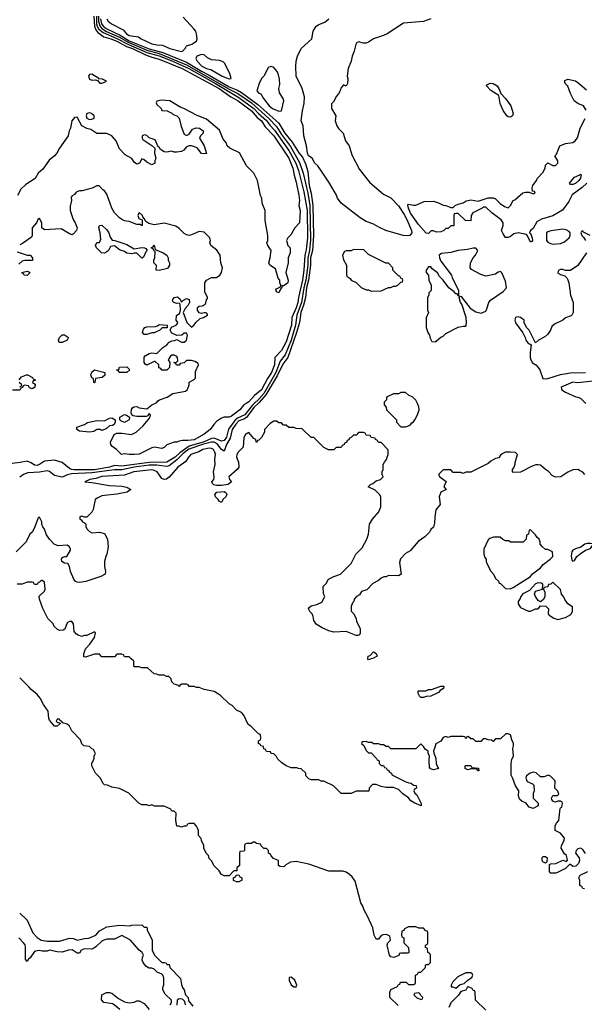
# Model space of a CAD drawing. Header units: inches. Extents: x 2380249 to 2585472, y 382747 to 546448.
# Tile 434 of 626: x 2522850 to 2527381, y 455175 to 463082. Entities that reach past the tile are written whole.
import ezdxf

# ---------------------------------------------------------------- set-up
doc = ezdxf.new("R2010")
doc.units = ezdxf.units.IN
doc.header["$MEASUREMENT"] = 0
doc.layers.add('C5425', color=7, linetype='Continuous')
doc.layers.add('C5426', color=7, linetype='Continuous')

msp = doc.modelspace()

# ---------------------------------------------------------------- linework, layer by layer
at = {"layer": 'C5425', "color": 4}
for points, elevation in [([(2524732.6, 460000), (2524715.5, 459984.5), (2524657.6, 459910), (2524597.7, 459882.3), (2524576.7, 459863.3), (2524525.8, 459794.2), (2524508.9, 459730), (2524490, 459703.5), (2524470, 459696.3), (2524410, 459721.4), (2524390, 459719.3), (2524330, 459693.3), (2524210, 459656.1), (2524135.4, 459604.6), (2524098.9, 459570), (2524030, 459528.7), (2523890, 459525.9), (2523670, 459496), (2523610, 459503.1), (2523570.8, 459490), (2523450, 459467.9), (2523287.3, 459467.3), (2523265.2, 459470), (2523250, 459478.4), (2523190, 459526.6), (2523130, 459546), (2523050, 459538), (2523010, 459509.5), (2522990, 459502.7), (2522970, 459505.2), (2522943.2, 459523.2), (2522910, 459537.2), (2522854.4, 459525.6), (2522750, 459513.3)], 12), ([(2524764.9, 460000), (2524730, 459969), (2524671.2, 459888.8), (2524650, 459874.9), (2524610, 459860.2), (2524584.6, 459835.4), (2524554.8, 459790), (2524538.8, 459721.2), (2524509.2, 459670), (2524490, 459616.2), (2524470, 459629.7), (2524434.9, 459674.9), (2524410, 459689.2), (2524389.9, 459689.9), (2524326.2, 459673.8), (2524207.1, 459632.9), (2524162.6, 459597.4), (2524111.9, 459548.1), (2524050, 459499.8), (2524030, 459492.9), (2523950, 459504.9), (2523890, 459504.6), (2523770, 459489.5), (2523670, 459467.9), (2523610, 459468.3), (2523430, 459442), (2523264.7, 459435.3), (2523233.1, 459426.9), (2523190, 459407.6), (2523130, 459422), (2523090, 459454.5), (2523070, 459460.5), (2523010.1, 459449.9), (2522915.8, 459444.2), (2522881, 459430), (2522850, 459409)], 16), ([(2524668.3, 460000), (2524650, 459989.3), (2524617.3, 459950), (2524550, 459897.2), (2524530, 459889.4), (2524491, 459889), (2524470, 459882), (2524430, 459855.3), (2524407.5, 459832.5), (2524378, 459790), (2524330, 459754), (2524250, 459709.6), (2524203.2, 459703.2), (2524156.9, 459703.1), (2524130, 459698), (2524110, 459688.7), (2524090, 459688.7), (2524030, 459668), (2524010, 459648), (2523990, 459638), (2523930, 459649), (2523910, 459644), (2523810, 459594), (2523769.3, 459589.3), (2523730, 459589.2), (2523690, 459595.3), (2523666, 459590), (2523628, 459630), (2523590, 459658), (2523582, 459670), (2523578, 459690), (2523608, 459750), (2523630, 459762), (2523670, 459762), (2523748.4, 459751.6), (2523786, 459770), (2523840.4, 459819.6), (2523894.8, 459885.2), (2523899, 459910), (2523890, 459919), (2523878.5, 459901.5), (2523864.9, 459895.1), (2523790, 459895.4), (2523760.8, 459900.8), (2523749.1, 459909.1), (2523744.2, 459924.2), (2523748.2, 459951.8), (2523754.7, 459965.3), (2523765.8, 459974.2), (2523790, 459974.9), (2523810, 459966.5), (2523870, 459958), (2523910, 459988.5), (2523933.6, 460000)], 8), ([(2525774, 460000), (2525774, 459990), (2525791.6, 459971.6), (2525794, 459950), (2525874, 459870), (2525874, 459850), (2525910, 459814), (2525947.3, 459812.7), (2525970, 459822), (2525986, 459830), (2525996.4, 459843.6), (2526010, 459852), (2526022, 459870), (2526042, 459910), (2526055.3, 459950), (2526054.6, 459974.6), (2526042.4, 460000)], 24), ([(2527386, 459430), (2527368.4, 459448.4), (2527343.1, 459463.1), (2527330, 459468.7), (2527290, 459468), (2527250, 459448), (2527194, 459410), (2527150, 459408.7), (2527123.1, 459423.1), (2527094.6, 459454.6), (2527068.9, 459468.9), (2527030, 459506), (2527010, 459508), (2526992.7, 459507.3), (2526963.6, 459496.4), (2526870, 459448), (2526810, 459446), (2526806, 459450), (2526806, 459470), (2526816.4, 459483.6), (2526827.3, 459512.7), (2526827.3, 459527.3), (2526846, 459590), (2526830, 459606), (2526790, 459608), (2526750, 459608), (2526723.6, 459596.4), (2526710, 459586), (2526695.3, 459564.7), (2526670, 459558), (2526630, 459538), (2526610, 459518), (2526471.1, 459448.9), (2526430, 459448), (2526410, 459438), (2526390, 459446), (2526330, 459446), (2526310, 459466), (2526250, 459466), (2526212, 459430), (2526222, 459410), (2526272.7, 459372.7), (2526254, 459330), (2526274, 459310), (2526231.3, 459288.7), (2526216, 459250), (2526224.7, 459190), (2526190, 459146), (2526181, 459090), (2526179.8, 459040.2), (2526170, 459008), (2526151.1, 458988.9), (2526142, 458970), (2526102, 458930), (2526047.1, 458892.9), (2525983.6, 458816.4), (2525945.4, 458794.6), (2525906.4, 458753.6), (2525898, 458722), (2525911.1, 458628.9), (2525890, 458615.3), (2525810, 458618), (2525791.6, 458608.4), (2525772.7, 458607.3), (2525750, 458598), (2525730, 458578), (2525685.4, 458554.6), (2525635.3, 458504.7), (2525594, 458490), (2525576.9, 458463.1), (2525554, 458450), (2525534, 458430), (2525532, 458410), (2525521, 458399), (2525511, 458370), (2525511, 458331), (2525532, 458310), (2525551.6, 458271.6), (2525552.7, 458252.7), (2525582, 458190), (2525583.6, 458156.4), (2525578, 458142), (2525563.6, 458136.4), (2525550, 458137.2), (2525470, 458169), (2525370, 458164), (2525330, 458175.3), (2525278, 458198), (2525230, 458228.7), (2525210, 458258), (2525206, 458290), (2525197.2, 458310), (2525179.3, 458330), (2525169, 458350), (2525176, 458364), (2525190, 458376), (2525235.3, 458384.7), (2525274.6, 458405.4), (2525298, 458450), (2525287.3, 458472.7), (2525286, 458530), (2525310, 458554), (2525328, 458590), (2525370, 458612), (2525426, 458630), (2525510, 458714), (2525548, 458790), (2525598, 458842), (2525635.3, 458910), (2525649, 458950), (2525658, 459030), (2525682, 459070), (2525733.2, 459130), (2525748.7, 459170), (2525748, 459250), (2525738, 459270), (2525703.1, 459303.1), (2525646, 459330), (2525666, 459350), (2525683.1, 459356.9), (2525710, 459378), (2525746, 459390), (2525766, 459410), (2525758, 459430), (2525758, 459450), (2525768, 459470), (2525768, 459510), (2525778, 459530), (2525795.3, 459550), (2525798, 459570), (2525808, 459590), (2525807.3, 459627.3), (2525750, 459686), (2525730, 459686), (2525722, 459702), (2525706, 459710), (2525702, 459722), (2525670, 459726), (2525662, 459742), (2525630, 459746), (2525622, 459762), (2525610, 459766), (2525570, 459766), (2525550, 459746), (2525530, 459746), (2525510, 459726), (2525498, 459722), (2525492.7, 459707.3), (2525478, 459702), (2525472.7, 459687.3), (2525458, 459682), (2525454, 459670), (2525438, 459662), (2525430, 459646), (2525390, 459646), (2525370, 459628), (2525328.4, 459628.4), (2525290, 459646), (2525210, 459726), (2525190, 459726), (2525116.4, 459796.4), (2525070, 459798), (2525050, 459806), (2525010, 459806), (2524990, 459826), (2524967.3, 459827.3), (2524950, 459846), (2524930, 459846), (2524910, 459858), (2524890, 459858), (2524859.6, 459840.4), (2524814, 459790), (2524814, 459770), (2524790, 459726), (2524770, 459706), (2524758, 459702), (2524751.6, 459688.4), (2524748, 459690), (2524746, 459710), (2524730, 459718), (2524690, 459766), (2524662, 459750), (2524650, 459726), (2524644, 459650), (2524604, 459610), (2524593.4, 459590), (2524590.6, 459570), (2524605.5, 459530), (2524607.7, 459490), (2524594.8, 459470), (2524527.3, 459410), (2524534.8, 459390), (2524551, 459370), (2524522, 459350), (2524470, 459342.4), (2524430, 459342), (2524407, 459347), (2524396.5, 459356.5), (2524392.7, 459370), (2524407, 459390), (2524409.6, 459410), (2524406, 459450), (2524419.7, 459510), (2524415.6, 459550), (2524420.4, 459590), (2524417.2, 459610), (2524406, 459630), (2524390, 459639.8), (2524370, 459641.8), (2524319.3, 459630), (2524287, 459613), (2524224.4, 459590), (2524205.3, 459570), (2524184.4, 459535.6), (2524120.3, 459490), (2524050, 459409), (2524028, 459392), (2524010, 459389.4), (2523990, 459398.4), (2523953.7, 459450), (2523930, 459463.1), (2523910, 459466.2), (2523767.3, 459450), (2523690, 459424.4), (2523510, 459412.9), (2523461.8, 459398.2), (2523412, 459390), (2523374, 459370), (2523430, 459365.3), (2523570, 459342.4), (2523670, 459334.9), (2523707.1, 459327.1), (2523742, 459310), (2523711.9, 459288.1), (2523630, 459272), (2523530, 459261.6), (2523510, 459257.6), (2523477.6, 459242.4), (2523456, 459230), (2523441, 459150), (2523430, 459128), (2523390, 459086), (2523370, 459086), (2523350, 459095.3), (2523334, 459090), (2523334, 459070), (2523344.7, 459064.7), (2523354, 459050), (2523376.9, 459036.9), (2523382, 459030), (2523382, 459010), (2523392, 458990), (2523410, 458972), (2523430, 458962), (2523490, 458966), (2523530, 458954.8), (2523555.5, 458910), (2523560.5, 458850), (2523550.4, 458790), (2523540.7, 458770), (2523530.6, 458730), (2523530.6, 458690), (2523538.8, 458650), (2523534.8, 458630), (2523502, 458610), (2523382, 458570), (2523330, 458562), (2523310, 458564.5), (2523299, 458570), (2523285.2, 458590), (2523259, 458650), (2523248.7, 458690), (2523235.3, 458715.3), (2523210, 458718), (2523189.3, 458730.7), (2523186, 458750), (2523190, 458762), (2523212, 458772), (2523228, 458772), (2523257.2, 458822.8), (2523259, 458830), (2523250, 458848), (2523230, 458861.2), (2523158, 458858), (2523128, 458870), (2523088, 458910), (2523065.6, 458945.6), (2523048.7, 458990), (2523035.3, 459010), (2523028, 459030), (2523028, 459050), (2523010, 459086), (2522998, 459082), (2522971.3, 459008.7), (2522952, 458970), (2522932, 458950), (2522902, 458890), (2522822, 458810)], 24), ([(2527390, 456386), (2527370, 456418), (2527350, 456428), (2527330, 456424), (2527316, 456410), (2527311, 456390), (2527341, 456350), (2527344, 456330), (2527335.2, 456304.8), (2527314.8, 456285.2), (2527290, 456282), (2527270, 456298), (2527262, 456298), (2527230, 456266), (2527166.4, 456233.6), (2527150, 456228.7), (2527108.7, 456228.7), (2527102, 456242), (2527101.2, 456278.8), (2527103.1, 456296.9), (2527110, 456302), (2527154, 456306), (2527210, 456331.3), (2527238, 456322), (2527247.3, 456332.7), (2527239.3, 456370), (2527223.3, 456383.3), (2527197, 456430), (2527197.2, 456450), (2527221.2, 456490), (2527222, 456510), (2527190, 456548.7), (2527148, 456570), (2527148, 456610), (2527158, 456630), (2527178, 456650), (2527187.3, 456747.3), (2527190, 456754), (2527202, 456758), (2527206, 456790), (2527202, 456802), (2527190, 456806), (2527170, 456806), (2527150, 456798), (2527140.4, 456800.4), (2527130, 456806), (2527120.4, 456820.4), (2527118, 456830), (2527130, 456852), (2527167.3, 456852.7), (2527178, 456862), (2527170, 456886), (2527146, 456910), (2527148, 456970), (2527110, 457008), (2527094.6, 457014.6), (2527056.9, 457003.1), (2527030, 457002), (2526994, 457034), (2526970, 457039), (2526947.9, 457032.1), (2526918, 457010), (2526911.3, 456990), (2526923.5, 456963.5), (2526965.4, 456945.4), (2526976, 456936), (2526978, 456890), (2526971.6, 456868.4), (2526971.6, 456831.6), (2527010.9, 456790.9), (2527011, 456769), (2526970, 456748.7), (2526938, 456758), (2526912.9, 456792.9), (2526884.1, 456804.1), (2526862.5, 456822.5), (2526853.2, 456850), (2526855.3, 456890), (2526829.3, 456929.3), (2526808.9, 456988.9), (2526794.6, 457014.6), (2526794, 457110), (2526800.2, 457139.8), (2526813.2, 457170), (2526808.7, 457230), (2526814, 457250), (2526813.2, 457270), (2526799.3, 457299.3), (2526790, 457338), (2526770, 457348), (2526752.7, 457347.3), (2526710, 457306), (2526670, 457306), (2526650, 457286), (2526636.4, 457296.4), (2526610, 457298), (2526590, 457306), (2526570, 457306), (2526550, 457286), (2526510, 457286), (2526490, 457306), (2526470, 457306), (2526450, 457326), (2526438, 457322), (2526430, 457308), (2526422, 457322), (2526410, 457326), (2526310, 457326), (2526290, 457318), (2526270, 457326), (2526250, 457318), (2526231.1, 457288.9), (2526190, 457266), (2526178, 457230), (2526172, 457210), (2526172.7, 457192.7), (2526190.9, 457150.9), (2526192, 457110), (2526202, 457082), (2526212, 457070), (2526170, 457058), (2526147.3, 457067.3), (2526140.4, 457080.4), (2526135.3, 457130), (2526138, 457170), (2526128.4, 457188.4), (2526127.3, 457207.3), (2526103.1, 457223.1), (2526090, 457246), (2526070, 457266), (2526030, 457226), (2525830, 457226), (2525810, 457246), (2525790, 457246), (2525770, 457258), (2525750, 457258), (2525730, 457266), (2525690, 457266), (2525676.4, 457276.4), (2525650, 457278), (2525630, 457286), (2525598, 457282), (2525594, 457270), (2525612.7, 457252.7), (2525630, 457214), (2525650, 457194), (2525670, 457194), (2525714, 457150), (2525718, 457138), (2525734, 457130), (2525734, 457110), (2525750, 457094), (2525770, 457094), (2525778, 457078), (2525790, 457074), (2525798, 457058), (2525810, 457054), (2525818, 457038), (2525834, 457030), (2525838, 457018), (2525950, 456962), (2525972.7, 456952.7), (2525991.6, 456951.6), (2526010, 456934), (2526032.7, 456932.7), (2526034, 456910), (2526018, 456902), (2526014, 456890), (2526022, 456870), (2526036.8, 456856.8), (2526062.8, 456810), (2526071.3, 456788.7), (2526072, 456770), (2526022, 456790), (2525989.5, 456809.5), (2525970, 456834), (2525924.8, 456864.8), (2525890, 456901.2), (2525850, 456915.3), (2525790, 456916), (2525750, 456924), (2525710, 456939), (2525681, 456939), (2525654, 456910), (2525652, 456888), (2525550, 456886), (2525510, 456868), (2525430, 456868), (2525368.4, 456928.4), (2525290, 456968), (2525270, 456968), (2525250, 456978), (2525190, 456978), (2525170, 456986), (2525146, 457010), (2525146, 457030), (2525110, 457066), (2525088.4, 457068.4), (2525075.3, 457075.3), (2525030, 457073.2), (2524989.3, 457089.3), (2524953.6, 457113.6), (2524923.1, 457143.1), (2524910, 457166), (2524890, 457186), (2524868.4, 457188.4), (2524862, 457202), (2524830, 457206), (2524822, 457222), (2524810, 457226), (2524806, 457246), (2524786, 457250), (2524782, 457262), (2524766, 457270), (2524766, 457290), (2524782, 457298), (2524786, 457310), (2524782, 457342), (2524767.3, 457347.3), (2524706, 457410), (2524683.1, 457423.1), (2524650, 457498), (2524630, 457518), (2524590, 457538), (2524554.6, 457574.6), (2524530, 457588), (2524458, 457658), (2524410, 457688), (2524330, 457702), (2524290, 457718), (2524270, 457718), (2524250, 457726), (2524210, 457726), (2524202, 457742), (2524190, 457746), (2524150, 457746), (2524138, 457742), (2524130, 457726), (2524118, 457738), (2524090, 457746), (2524070, 457766), (2524066, 457790), (2524047.3, 457807.3), (2524028.4, 457808.4), (2524010, 457818), (2523970, 457818), (2523947.3, 457827.3), (2523928.4, 457828.4), (2523876.4, 457876.4), (2523830, 457878), (2523810, 457886), (2523770, 457886), (2523766, 457890), (2523766, 457930), (2523746, 457950), (2523730, 457966), (2523690, 457966), (2523682, 457982), (2523670, 457986), (2523630, 457986), (2523610, 457966), (2523510, 457966), (2523490, 457986), (2523450, 457988), (2523376.9, 457963.1), (2523365.2, 457965.2), (2523364, 457990), (2523377.2, 458030), (2523411.9, 458068.1), (2523450, 458122), (2523458, 458158), (2523450, 458166), (2523390, 458138), (2523370, 458138), (2523350, 458128), (2523320.4, 458140.4), (2523307.3, 458147.3), (2523286, 458170), (2523282, 458230), (2523268.4, 458248.4), (2523250, 458248.7), (2523230, 458238), (2523212.7, 458187.3), (2523199.6, 458180.4), (2523170, 458178), (2523150, 458188), (2523128, 458210), (2523118, 458230), (2523074.6, 458274.6), (2523034.6, 458354.6), (2523008, 458430), (2523007.3, 458452.7), (2523050, 458494), (2523053.2, 458510), (2523050, 458566), (2523030, 458578), (2523022, 458578), (2523010, 458566), (2522998, 458562), (2522990, 458546), (2522970, 458546), (2522962, 458562), (2522950, 458566), (2522910, 458566), (2522870, 458548), (2522830, 458549)], 28), ([(2525886.3, 455166.3), (2525822, 455230), (2525822, 455270), (2525830, 455294), (2525882, 455318), (2525890, 455334), (2525902, 455338), (2525907.3, 455352.7), (2525951.6, 455351.6), (2525970, 455334), (2526010, 455334), (2526022, 455338), (2526026, 455350), (2526026, 455410), (2526042, 455418), (2526050, 455434), (2526070, 455434), (2526106, 455470), (2526106, 455490), (2526110, 455494), (2526130, 455494), (2526146, 455510), (2526146, 455570), (2526142, 455582), (2526126, 455590), (2526122, 455622), (2526106, 455630), (2526106, 455650), (2526122, 455658), (2526126, 455670), (2526126, 455750), (2526122, 455762), (2526110, 455766), (2526090, 455786), (2526052.7, 455787.3), (2526030, 455798), (2525970, 455798), (2525938, 455782), (2525932.7, 455767.3), (2525918, 455762), (2525914, 455730), (2525918, 455718), (2525934, 455710), (2525934, 455670), (2525971.6, 455631.6), (2525974, 455590), (2525970, 455586), (2525910, 455586), (2525898, 455582), (2525892.7, 455567.3), (2525854, 455550), (2525830, 455555.3), (2525819, 455570), (2525798, 455650), (2525806, 455670), (2525826, 455690), (2525822, 455722), (2525794.6, 455734.6), (2525766.4, 455733.6), (2525751.6, 455728.4), (2525730, 455698), (2525710, 455698), (2525694, 455730), (2525685.2, 455790), (2525642.7, 455882.7), (2525614, 455930), (2525604.1, 455964.1), (2525589.2, 455990), (2525542.7, 456162.7), (2525519.3, 456199.3), (2525497.7, 456217.7), (2525470, 456236), (2525443.3, 456243.3), (2525330, 456244), (2525170, 456299.3), (2525070, 456320.9), (2525024, 456316), (2524986, 456294), (2524970, 456278), (2524940.4, 456280.4), (2524926, 456290), (2524926, 456330), (2524887.3, 456347.3), (2524867.3, 456367.3), (2524862, 456382), (2524846, 456390), (2524846, 456410), (2524830, 456426), (2524810, 456426), (2524787.3, 456447.3), (2524782, 456462), (2524750, 456466), (2524736.4, 456476.4), (2524723.6, 456476.4), (2524710, 456466), (2524670, 456466), (2524658, 456462), (2524654, 456450), (2524654, 456410), (2524650, 456406), (2524618, 456402), (2524614, 456390), (2524614, 456290), (2524594, 456270), (2524592.7, 456247.3), (2524570, 456246), (2524530, 456206), (2524490, 456208), (2524470, 456218), (2524450, 456246), (2524410, 456286), (2524388.4, 456328.4), (2524370, 456346), (2524366, 456370), (2524346, 456390), (2524328.4, 456428.4), (2524328, 456450), (2524308, 456490), (2524307.3, 456507.3), (2524286, 456530), (2524286, 456570), (2524278, 456590), (2524270, 456606), (2524250, 456626), (2524210, 456626), (2524198, 456622), (2524190, 456606), (2524170, 456606), (2524150, 456598), (2524130, 456606), (2524110, 456606), (2524102, 456650), (2524106, 456710), (2524090, 456726), (2524070, 456726), (2524062, 456742), (2524010, 456766), (2523932.7, 456767.3), (2523910, 456778), (2523890, 456768), (2523870, 456778), (2523830, 456778), (2523806, 456790), (2523726, 456870), (2523650, 456908), (2523590, 456918), (2523554, 456934), (2523530, 456938), (2523518, 456950), (2523498, 456990), (2523458, 457030), (2523428, 457090), (2523428.4, 457111.6), (2523436.4, 457123.6), (2523447.3, 457152.7), (2523448.4, 457171.6), (2523458, 457190), (2523442, 457222), (2523430, 457226), (2523410, 457246), (2523366, 457250), (2523350, 457266), (2523338.6, 457298.6), (2523268.7, 457370), (2523248.7, 457410), (2523230, 457424), (2523196.4, 457436.4), (2523186, 457450), (2523175.3, 457455.3), (2523170, 457466), (2523150, 457466), (2523142, 457450), (2523150, 457442), (2523174, 457434), (2523174, 457430), (2523150, 457408), (2523128.9, 457408.9), (2523090, 457458), (2523084, 457470), (2523079, 457530), (2523041.5, 457581.5), (2523013.8, 457633.8), (2522990, 457662), (2522942, 457702), (2522924.7, 457724.7), (2522850, 457798)], 32), ([(2527382, 456102), (2527370, 456106), (2527362, 456122), (2527346, 456130), (2527346, 456170), (2527338, 456190), (2527348.7, 456211.3), (2527410, 456242)], 28), ([(2522850, 455906), (2522910.6, 455850.6), (2522954.8, 455750), (2522990, 455711), (2523022, 455690), (2523070, 455682), (2523170, 455682.8), (2523250, 455706), (2523283, 455703), (2523310, 455691), (2523370, 455704.7), (2523406, 455706), (2523461.2, 455730), (2523490, 455763.8), (2523550, 455798.4), (2523650.7, 455810.7), (2523734, 455806), (2523750, 455811.3), (2523830, 455814), (2523850, 455794), (2523870, 455794), (2523872, 455790), (2523872.7, 455772.7), (2523912, 455690), (2523914, 455610), (2523932, 455570), (2523990, 455512), (2524011.3, 455511.3), (2524024.7, 455504.7), (2524030, 455494), (2524050, 455494), (2524054, 455470), (2524142, 455382), (2524150, 455334), (2524158, 455310), (2524171, 455291), (2524182, 455250), (2524202, 455230), (2524203.6, 455203.6), (2524239.8, 455159.8)], 32), ([(2524058, 455170), (2524068, 455190), (2524067.3, 455207.3), (2524016.4, 455256.4), (2523998, 455290), (2523998, 455310), (2524007.3, 455332.7), (2524008, 455350), (2524007.3, 455387.3), (2523998, 455410), (2523990, 455418), (2523954, 455434), (2523930, 455458), (2523910, 455466), (2523890, 455466), (2523862, 455482), (2523842, 455510), (2523834, 455530), (2523835.3, 455550), (2523844, 455570), (2523834, 455590), (2523809.5, 455609.5), (2523739, 455690), (2523670, 455728), (2523610, 455698), (2523550, 455697.2), (2523524.7, 455690), (2523510, 455682.7), (2523462.4, 455637.6), (2523438.4, 455621.6), (2523430, 455618), (2523370, 455620.9), (2523344.7, 455610), (2523330, 455586), (2523310, 455586), (2523271.8, 455611.8), (2523242, 455610), (2523190, 455594.5), (2523150, 455596), (2523090, 455609.3), (2523070, 455602.9), (2523030, 455601.6), (2523010, 455606.6), (2522978, 455602), (2522970, 455599), (2522932.8, 455547.2), (2522921.4, 455538.6), (2522910, 455518), (2522896.4, 455536.4), (2522896.9, 455636.9), (2522893.4, 455653.4), (2522881.2, 455670), (2522842.7, 455710)], 32), ([(2526590, 455128), (2526507.3, 455207.3), (2526506, 455270), (2526502, 455282), (2526490, 455286), (2526482, 455302), (2526450, 455315.3), (2526442, 455310), (2526431.6, 455288.4), (2526390, 455278), (2526371.1, 455248.9), (2526310, 455186), (2526294, 455150)], 32), ([(2523652.9, 455132.9), (2523598, 455178), (2523526, 455190), (2523506, 455210), (2523508, 455250), (2523546, 455270), (2523570, 455271), (2523590, 455264.7), (2523642, 455222), (2523690, 455196), (2523730, 455186.8), (2523770, 455192), (2523790, 455202), (2523810, 455202), (2523850, 455182), (2523890, 455134)], 32), ([(2524182, 455170), (2524176.4, 455196.4), (2524156.4, 455216.4), (2524130, 455218), (2524112.7, 455207.3), (2524110.9, 455169.1)], 32)]:
    msp.add_lwpolyline(points, dxfattribs=dict(at, elevation=elevation))
for points, elevation in [([(2523690, 459846.6), (2523660.9, 459860.9), (2523654, 459870), (2523653.2, 459890), (2523690, 459910.4), (2523706.2, 459906.2), (2523730.9, 459890.9), (2523730, 459868.7)], 8), ([(2523510, 459783.7), (2523495.3, 459790), (2523470, 459792.2), (2523443.9, 459776.1), (2523410, 459769.6), (2523330, 459779), (2523309, 459790), (2523308.7, 459810), (2523370, 459832.7), (2523393, 459847), (2523470, 459862.8), (2523530, 459862), (2523570, 459883.1), (2523590, 459884.2), (2523617.3, 459870), (2523617.3, 459850), (2523608.1, 459831.9), (2523595.3, 459824.7), (2523570, 459820.5), (2523544.6, 459795.4)], 8), ([(2524470, 459206), (2524450, 459215.3), (2524442.7, 459230), (2524422, 459250), (2524415.3, 459270), (2524432.9, 459287.1), (2524492, 459292), (2524504, 459284), (2524511.3, 459270), (2524504.9, 459250), (2524481, 459230)], 24), ([(2526950, 458986), (2526938, 458982), (2526934, 458950), (2526918, 458942), (2526914, 458910), (2526890, 458886), (2526790, 458886), (2526776.4, 458896.4), (2526750, 458898), (2526728.7, 458908.7), (2526707.3, 458927.3), (2526652.7, 458927.3), (2526623.6, 458916.4), (2526610, 458906), (2526574, 458830), (2526574, 458790), (2526583.6, 458763.6), (2526594, 458750), (2526594, 458730), (2526602, 458710), (2526630, 458654), (2526654, 458630), (2526670, 458594), (2526692.7, 458572.7), (2526698, 458558), (2526710, 458554), (2526750, 458514), (2526790, 458512), (2526810, 458522), (2526950, 458611.3), (2526966.8, 458633.2), (2527030, 458681), (2527052.3, 458707.7), (2527108.7, 458750), (2527128, 458770), (2527126, 458810), (2527090, 458828), (2527070, 458828), (2527046, 458850), (2527028, 458870), (2527027.3, 458887.3), (2527018, 458910), (2527003.1, 458923.1), (2526990, 458946)], 28), ([(2527430, 458877), (2527403.4, 458876.6), (2527386, 458870), (2527354.9, 458845.1), (2527310, 458832), (2527290, 458820.9), (2527281.6, 458810), (2527276, 458776), (2527282, 458742), (2527290, 458734), (2527302, 458738), (2527321.2, 458770), (2527347.5, 458792.5), (2527390, 458821), (2527430, 458836), (2527455.3, 458870)], 28), ([(2527130, 458566), (2527111.6, 458548.4), (2527094, 458546), (2527090, 458528), (2527058, 458522), (2527054, 458510), (2527063.6, 458483.6), (2527064.7, 458450), (2527055.3, 458424.7), (2527030, 458406), (2527010, 458418), (2526988.7, 458450), (2526982, 458470), (2526990, 458492), (2527046, 458510), (2527048, 458550), (2527036.5, 458556.5), (2527010, 458559.3), (2526990, 458552.7), (2526942, 458498), (2526888.2, 458471.8), (2526871, 458450), (2526866.8, 458433.2), (2526852, 458410), (2526852, 458390), (2526870, 458362), (2526932.7, 458332.7), (2526950, 458332), (2526990, 458351.3), (2527010, 458352), (2527030, 458374), (2527071.6, 458371.6), (2527094, 458350), (2527092, 458310), (2527099.6, 458299.6), (2527136.9, 458276.9), (2527170, 458266), (2527230, 458282), (2527274.6, 458305.4), (2527288, 458330), (2527287.3, 458367.3), (2527248, 458390), (2527224.7, 458424.7), (2527215.3, 458450), (2527198, 458470), (2527190, 458506)], 28), ([(2525650, 457942), (2525644, 457950), (2525648, 457970), (2525664, 457976), (2525690, 458004.7), (2525710, 457991.3), (2525718, 457970), (2525690, 457954), (2525670, 457949)], 24), ([(2526070, 457638), (2526058, 457650), (2526048, 457670), (2526048.4, 457691.6), (2526110, 457692), (2526130, 457702), (2526156.4, 457703.6), (2526230, 457731.3), (2526254, 457730), (2526252, 457710), (2526224.7, 457695.3), (2526210, 457678), (2526150, 457648.7), (2526112.7, 457647.3), (2526090, 457638)], 24), ([(2526530, 457048.7), (2526522, 457062), (2526510, 457066), (2526470, 457066), (2526450, 457058), (2526440.4, 457060.4), (2526426, 457070), (2526426, 457090), (2526430, 457094), (2526472, 457092), (2526478, 457078), (2526531.6, 457071.6), (2526534, 457050)], 28), ([(2527070, 456308.7), (2527050, 456318), (2527042, 456330), (2527042, 456350), (2527050, 456362), (2527070, 456361), (2527084.7, 456350), (2527079.6, 456320.4)], 28), ([(2524590, 456158), (2524566, 456170), (2524566, 456190), (2524582, 456198), (2524587.3, 456212.7), (2524610, 456214), (2524618, 456198), (2524634, 456190), (2524634, 456170), (2524630, 456168), (2524610, 456158)], 32), ([(2525030, 455394), (2525014, 455390), (2525012.7, 455367.3), (2525030, 455332), (2525050, 455314), (2525070, 455314), (2525075.3, 455330), (2525058, 455370)], 36), ([(2526470, 455428), (2526430, 455428), (2526365.4, 455394.6), (2526325.4, 455354.6), (2526312, 455330), (2526314, 455314), (2526326, 455314), (2526350, 455304.7), (2526384.7, 455335.3), (2526418, 455342), (2526449, 455371), (2526478, 455390), (2526488, 455410), (2526480.4, 455420.4)], 32), ([(2526050, 455266), (2526018, 455262), (2526014, 455250), (2526034, 455230), (2526070, 455214), (2526082, 455218), (2526086, 455230), (2526067.3, 455247.3), (2526062, 455262)], 32)]:
    msp.add_lwpolyline(points, close=True, dxfattribs=dict(at, elevation=elevation))
at = {"layer": 'C5426', "color": 4}
for points, elevation in [([(2523445, 463110), (2523450.1, 463030), (2523460.9, 463000.9), (2523478.4, 462978.4), (2523525.5, 462945.5), (2523581.6, 462930), (2523628.7, 462910), (2523706.4, 462866.4), (2523754.9, 462850), (2523859.4, 462799.4), (2523910, 462780.6), (2523970, 462766.4), (2524154, 462690), (2524450.2, 462530), (2524543.4, 462463.4), (2524603.1, 462430), (2524710, 462351.2), (2524757.3, 462297.3), (2524791.4, 462270), (2524821, 462221), (2524890, 462150.3), (2525008.8, 461970), (2525042, 461890), (2525052.9, 461832.9), (2525070, 461778), (2525090, 461672), (2525094.9, 461630), (2525090.7, 461590.7), (2525101, 461550), (2525096, 461450), (2525058, 461410), (2525025.4, 461354.6), (2525002, 461330), (2524992, 461310), (2525002, 461270), (2525022, 461250), (2525022, 461210), (2525004.7, 461170), (2525006, 461130), (2524986.8, 461053.2), (2525004.7, 460990), (2525002, 460970), (2524990, 460958), (2524966, 460946), (2524954, 460946), (2524954, 460934), (2524942, 460918), (2524930, 460888), (2524910, 460898), (2524906.8, 460913.2), (2524910, 460922), (2524942, 460938), (2524946, 460950), (2524938, 460970), (2524938, 460990), (2524925.6, 461005.6), (2524902, 461082), (2524858, 461110), (2524849.1, 461129.1), (2524861.2, 461170), (2524868.7, 461230), (2524842, 461270), (2524834, 461290), (2524841.2, 461310), (2524842.7, 461350), (2524819.3, 461470), (2524820.9, 461550), (2524797.2, 461610), (2524793.2, 461650), (2524784, 461670), (2524758, 461790), (2524729.2, 461850), (2524669.6, 461909.6), (2524614.3, 462014.3), (2524535.3, 462050), (2524515.3, 462070), (2524508.7, 462090), (2524482.5, 462122.5), (2524454.3, 462194.3), (2524350, 462283.7), (2524273.4, 462313.4), (2524168.7, 462370), (2524139.1, 462379.1), (2524055.3, 462430), (2523985.2, 462434.8), (2523951.6, 462428.4), (2523944.7, 462415.3), (2523950, 462402), (2523984.7, 462370), (2523992, 462352), (2524034, 462350), (2524070, 462331.3), (2524081, 462321), (2524112, 462310), (2524130, 462292), (2524145.4, 462225.4), (2524170, 462162), (2524190, 462152), (2524210, 462162), (2524236.4, 462203.6), (2524265.2, 462214.8), (2524292, 462210), (2524322, 462190), (2524322, 462170), (2524302, 462150), (2524292, 462130), (2524331.3, 462070), (2524350, 462008.7), (2524330, 462004), (2524310, 462009), (2524273.2, 462053.2), (2524230, 462068.7), (2524210, 462068.7), (2524190, 462062), (2524166.4, 462033.6), (2524150, 462024), (2524110, 462018), (2524090, 462018), (2524070, 462026), (2524030, 462019), (2524010, 462021.2), (2523981.2, 462041.2), (2523970, 462058), (2523962, 462062), (2523936.5, 462116.5), (2523890, 462134), (2523871.6, 462151.6), (2523850, 462157.2), (2523832, 462150), (2523832, 462130), (2523839.6, 462119.6), (2523911.3, 462071.3), (2523934, 462050), (2523932, 462010), (2523942, 461970), (2523934, 461950), (2523934, 461930), (2523910, 461918), (2523870, 461938), (2523850, 461958), (2523830, 461966), (2523811.1, 461928.9), (2523790, 461922), (2523770, 461938), (2523750, 461968), (2523696.4, 461996.4), (2523650, 462046), (2523624, 462110), (2523590, 462149), (2523550, 462168.7), (2523470, 462168), (2523421.2, 462201.2), (2523390, 462209.2), (2523349.2, 462229.2), (2523314.5, 462294.5), (2523310, 462299), (2523290, 462296), (2523268.4, 462270), (2523258.8, 462210), (2523248, 462190), (2523238.8, 462150), (2523168.8, 462050), (2523147.2, 462010), (2523130.4, 461990), (2523085.8, 461954.2), (2523036.7, 461883.3), (2522999.3, 461850), (2522974.3, 461805.7), (2522900.3, 461759.7), (2522858, 461722), (2522832.4, 461670)], 4), ([(2523466.2, 463110), (2523467.2, 463050), (2523471.7, 463031.7), (2523486, 463006), (2523518.9, 462978.9), (2523630, 462931.5), (2523722.8, 462882.8), (2523870, 462818.9), (2523970, 462791), (2524070, 462752.6), (2524208, 462690), (2524422.3, 462570), (2524610, 462458.1), (2524729.3, 462370), (2524767.9, 462327.9), (2524830, 462273), (2524856.4, 462236.4), (2524896, 462196), (2525010, 462032.9), (2525066, 461930), (2525088.4, 461870), (2525130, 461700.7), (2525156.8, 461550), (2525160.6, 461330), (2525150, 461234), (2525138.6, 461190), (2525131, 461071), (2525120.2, 460990), (2525086.5, 460850), (2525081.2, 460810), (2525070, 460769.6), (2525033.8, 460690), (2525030.2, 460630), (2524990, 460496), (2524950, 460426.6), (2524897.6, 460370), (2524894.9, 460310), (2524871.3, 460250), (2524838.9, 460201.1), (2524790, 460109.6), (2524734.9, 460065.1), (2524690, 460012.7), (2524668.3, 460000)], 8), ([(2523482.9, 463110), (2523483.4, 463070), (2523492.5, 463032.5), (2523510, 463011.6), (2523547.4, 462987.4), (2523650, 462941), (2523721.3, 462901.3), (2523870, 462837.8), (2523970, 462810.1), (2524190, 462720.9), (2524530, 462524.5), (2524601.3, 462490), (2524710, 462414), (2524850.2, 462290), (2524910, 462225.3), (2524950, 462161.3), (2525023.7, 462063.7), (2525095.3, 461935.3), (2525126, 461850), (2525161.9, 461690), (2525178.3, 461590), (2525185.1, 461314.9), (2525176.2, 461230), (2525161.8, 461170), (2525161.5, 461110), (2525147.2, 460990), (2525131.6, 460930), (2525111.2, 460810), (2525074.8, 460710), (2525064.8, 460630), (2525028.1, 460510), (2524980.6, 460390), (2524939.5, 460340.5), (2524906, 460250), (2524810, 460080.8), (2524770, 460033.8), (2524732.6, 460000)], 12), ([(2523499.4, 463090), (2523506.9, 463050), (2523526.1, 463026.1), (2523550, 463009.5), (2523657.4, 462957.4), (2523730, 462913.8), (2523889.1, 462849.1), (2523998.6, 462818.6), (2524190, 462740.8), (2524308.7, 462668.7), (2524370, 462637.9), (2524530, 462544.2), (2524596.9, 462516.9), (2524630, 462497.7), (2524760.7, 462400.7), (2524930, 462251.5), (2524977.5, 462170), (2525038, 462098), (2525090, 462013.4), (2525119.2, 461979.2), (2525144.8, 461924.8), (2525162, 461862), (2525172.7, 461750), (2525189.5, 461690), (2525203.7, 461590), (2525207.4, 461350), (2525203.4, 461270), (2525198.9, 461230), (2525184, 461170), (2525182.9, 461110), (2525168, 460990), (2525152.4, 460930), (2525142.6, 460850), (2525127.9, 460790), (2525106.1, 460730), (2525094.5, 460650), (2525071.5, 460570), (2525001.7, 460370), (2524963.3, 460316.7), (2524917.3, 460222.7), (2524826.7, 460070), (2524772.9, 460007.1), (2524764.9, 460000)], 16), ([(2523550.4, 463090), (2523561.3, 463070), (2523586.4, 463050), (2523681.5, 463001.5), (2523708.4, 462970), (2523730, 462955.2), (2523804.7, 462944.7), (2523823.8, 462930), (2523910, 462889.4), (2523950, 462880.6), (2523997.1, 462877.1), (2524056, 462850), (2524150, 462827.7), (2524158, 462830), (2524178, 462850), (2524188, 462872), (2524232.9, 462887.1), (2524268.7, 462910), (2524274, 462930), (2524269, 462970), (2524264, 462990), (2524249, 463010), (2524163.2, 463103.2)], 24), ([(2526150, 463089.5), (2526090, 463067.6), (2525930, 463053.2), (2525798, 462970), (2525770, 462956), (2525690, 462929.4), (2525650, 462901.2), (2525630, 462893.2), (2525610, 462893.2), (2525570, 462905.2), (2525550, 462894), (2525535.5, 462830), (2525518.4, 462790), (2525510.4, 462750), (2525487.3, 462690), (2525478.8, 462630), (2525482.8, 462610), (2525481, 462570), (2525470, 462548), (2525450, 462558), (2525426.4, 462533.6), (2525422, 462510), (2525410, 462486), (2525390, 462466), (2525370, 462426), (2525352.7, 462407.3), (2525352, 462370), (2525386, 462310), (2525382, 462270), (2525396.3, 462230), (2525408.5, 462208.5), (2525446.8, 462170), (2525464, 462110), (2525494, 462070), (2525515.9, 461995.9), (2525578, 461878), (2525658.8, 461778.8), (2525699.8, 461739.8), (2525770, 461681), (2525830, 461651), (2525890, 461586.8), (2525937, 461517), (2525957.3, 461477.3), (2525993.4, 461390), (2525996, 461370), (2525982, 461350), (2525953.4, 461346.6), (2525928.7, 461350), (2525789.3, 461390), (2525742.7, 461410), (2525683.3, 461443.3), (2525630, 461462.7), (2525582, 461490), (2525430, 461609), (2525402, 461650), (2525392.9, 461672.9), (2525335.3, 461770), (2525278, 461858), (2525242, 461910), (2525218, 461930), (2525198, 461970), (2525169.3, 461989.3), (2525159, 462010), (2525153.2, 462070), (2525129.6, 462149.6), (2525124.5, 462230), (2525109.6, 462270), (2525119, 462350), (2525134, 462410), (2525136.4, 462463.6), (2525118, 462530), (2525069.4, 462630), (2525066, 462710), (2525069, 462750), (2525079, 462790), (2525109, 462850), (2525195.3, 462930), (2525206, 462990), (2525229.3, 463030), (2525250, 463044), (2525298.7, 463061.3), (2525331.6, 463088.4)], 16), ([(2527395.9, 462355.9), (2527375.3, 462390), (2527328.7, 462410), (2527301.2, 462430), (2527269.5, 462489.5), (2527250, 462548), (2527228.7, 462570), (2527222, 462590), (2527225.2, 462594.8), (2527250, 462604.7), (2527310, 462591), (2527330, 462578), (2527399.5, 462519.5)], 16), ([(2527403.1, 461770), (2527365.5, 461734.5), (2527282.9, 461677.1), (2527256.4, 461623.6), (2527207.8, 461552.2), (2527130, 461507.2), (2527039.2, 461480.8), (2527000.7, 461459.3), (2526970, 461406), (2526950.8, 461390), (2526942, 461370), (2526950, 461364.7), (2526964, 461330), (2526964.7, 461310), (2526959.8, 461300.2), (2526950, 461295.3), (2526926.6, 461346.6), (2526916.5, 461356.5), (2526851.7, 461371.7), (2526816.5, 461363.5), (2526790, 461341.6), (2526770, 461334.5), (2526750, 461334), (2526730, 461362), (2526717.2, 461390), (2526729.2, 461430), (2526729.2, 461450), (2526714.5, 461474.5), (2526639, 461530), (2526590, 461578), (2526570, 461578), (2526562, 461570), (2526487.9, 461532.1), (2526474, 461510), (2526470, 461468), (2526428.4, 461468.4), (2526370, 461526), (2526350, 461526), (2526338, 461522), (2526334, 461510), (2526334, 461430), (2526330, 461426), (2526310, 461426), (2526290, 461406), (2526270, 461406), (2526254, 461390), (2526230, 461378), (2526196.4, 461376.4), (2526170, 461388), (2526152.7, 461387.3), (2526130, 461366), (2526111.6, 461368.4), (2526050, 461437.2), (2525987.5, 461527.5), (2525969.3, 461570), (2525966, 461594), (2525970, 461602), (2526010, 461592), (2526030, 461592), (2526096.4, 461623.6), (2526170, 461624.7), (2526210, 461612), (2526250, 461592), (2526271.1, 461591.1), (2526310, 461574), (2526330, 461574), (2526346, 461590), (2526370, 461602), (2526410, 461611.3), (2526433.6, 461626.4), (2526450, 461631), (2526470, 461634.8), (2526530, 461624.7), (2526609.1, 461650.9), (2526650, 461651), (2526670, 461644.7), (2526707.1, 461607.1), (2526742, 461582), (2526770, 461572), (2526788.9, 461591.1), (2526810, 461631.3), (2526823.1, 461636.9), (2526889.3, 461690.7), (2526910, 461698), (2526938, 461698), (2526970, 461684.7), (2526986, 461690), (2526982, 461702), (2526966, 461706), (2526962, 461730), (2526968.7, 461750), (2526998, 461790), (2527006, 461810), (2527050, 461854), (2527068, 461890), (2527070, 461914), (2527090, 461934), (2527130, 461911.3), (2527150, 461912), (2527168, 461930), (2527168, 461950), (2527146, 461990), (2527158, 462002), (2527184, 462070), (2527230, 462087.3), (2527290, 462096), (2527309.4, 462110.6), (2527326.3, 462133.7), (2527349.3, 462210), (2527389.6, 462290)], 16), ([(2523933.6, 460000), (2523950, 460008), (2523958.9, 460021.1), (2523971.2, 460028.8), (2524034, 460050), (2524080.2, 460079.8), (2524180.2, 460099.8), (2524195.3, 460110), (2524200.2, 460119.8), (2524209, 460150), (2524208.9, 460171.1), (2524250, 460192), (2524258, 460202), (2524262, 460210), (2524262, 460258), (2524286, 460310), (2524282, 460322), (2524256.4, 460336.4), (2524230, 460346), (2524190, 460346), (2524170, 460326), (2524138, 460322), (2524131.3, 460308.7), (2524108.9, 460308.9), (2524102, 460322), (2524086, 460330), (2524107.3, 460332.7), (2524118, 460342), (2524115.3, 460370), (2524110, 460378), (2524090, 460388), (2524070, 460388), (2524059.6, 460380.4), (2524042, 460350), (2524054, 460330), (2524052, 460290), (2524030, 460268), (2523990, 460268), (2523982, 460282), (2523966, 460286), (2523966, 460310), (2523936.4, 460336.4), (2523930, 460338), (2523870, 460308), (2523856.4, 460316.4), (2523849.1, 460329.1), (2523848.7, 460371.3), (2523856.4, 460383.6), (2523890, 460401), (2523910, 460406), (2523950, 460402), (2523998, 460450), (2524030, 460471.3), (2524050, 460492), (2524070, 460502), (2524094.6, 460505.4), (2524110, 460514), (2524150, 460492), (2524170, 460492), (2524188, 460510), (2524198, 460550), (2524190, 460566), (2524170, 460566), (2524151.6, 460548.4), (2524110, 460546), (2524070, 460566), (2524058, 460590), (2524068, 460612), (2524106, 460630), (2524116.4, 460643.6), (2524118, 460650), (2524106, 460670), (2524107.3, 460707.3), (2524134.6, 460725.4), (2524142, 460750), (2524138, 460798), (2524130, 460806), (2524110, 460802), (2524086, 460810), (2524078, 460818), (2524075.3, 460830), (2524090, 460852), (2524116, 460856), (2524136.9, 460836.9), (2524150, 460814), (2524166, 460830), (2524190, 460842), (2524210, 460834), (2524212, 460810), (2524202, 460790), (2524176.9, 460763.1), (2524162, 460730), (2524191.3, 460651.3), (2524230, 460614), (2524250, 460632), (2524265.6, 460654.4), (2524298, 460682), (2524326, 460690), (2524358, 460710), (2524358, 460718), (2524347.3, 460727.3), (2524330, 460728), (2524310, 460722), (2524290, 460728), (2524278, 460750), (2524278, 460770), (2524290, 460782), (2524316.4, 460783.6), (2524342, 460798), (2524348.4, 460831.6), (2524356.4, 460843.6), (2524358, 460850), (2524336.4, 460896.4), (2524335.3, 460970), (2524350, 460991.3), (2524390, 461012), (2524430, 461012), (2524455.3, 461030), (2524470, 461052), (2524477.2, 461090), (2524463.7, 461130), (2524458, 461190), (2524431.3, 461231.3), (2524384, 461270), (2524377.2, 461290), (2524381.2, 461310), (2524377.2, 461330), (2524330, 461376), (2524290, 461382), (2524230, 461354), (2524210, 461349.6), (2524190, 461353.6), (2524170, 461365.1), (2524130, 461406.6), (2524103.3, 461423.3), (2524010, 461447.8), (2523930, 461436.2), (2523885.6, 461445.6), (2523862, 461462), (2523850, 461486), (2523838, 461498), (2523835.3, 461510), (2523810, 461534), (2523798, 461510), (2523806, 461486), (2523834, 461474), (2523834, 461430), (2523828.7, 461428.7), (2523818, 461438), (2523790, 461438), (2523730, 461462), (2523690, 461466), (2523670, 461477), (2523649.8, 461489.8), (2523609.7, 461530), (2523589.6, 461570), (2523550, 461682), (2523530, 461708.7), (2523516.4, 461716.4), (2523487.3, 461747.3), (2523470, 461748), (2523430.5, 461729.5), (2523350.7, 461709.3), (2523330, 461709), (2523304, 461696), (2523290, 461678), (2523271.6, 461668.4), (2523263.6, 461656.4), (2523264.7, 461630), (2523255.3, 461584.7), (2523254.8, 461550), (2523278, 461478), (2523296, 461450), (2523311, 461410), (2523304.7, 461390), (2523279.8, 461360.2), (2523270, 461355.3), (2523250, 461362), (2523183.1, 461403.1), (2523050, 461395.3), (2523028.7, 461410), (2523028, 461450), (2523010, 461486), (2522998, 461482), (2522984.7, 461450), (2522951.3, 461410), (2522951.3, 461350), (2522943.6, 461336.4), (2522873.7, 461286.3), (2522850, 461273.2)], 8), ([(2527429.1, 461349.1), (2527375.3, 461375.3), (2527370, 461386), (2527358, 461382), (2527354, 461370), (2527362, 461350), (2527376, 461336), (2527391.3, 461310)], 24), ([(2522830, 461218), (2522910, 461191.3), (2522934, 461190), (2522952, 461170), (2522951.6, 461148.4), (2522890, 461148.7), (2522870, 461142), (2522842, 461118)], 8), ([(2527398, 461210), (2527330, 461108.7), (2527270, 461068), (2527230, 461068), (2527210, 461076), (2527190, 461075.1), (2527178, 461070), (2527166.8, 461050), (2527190, 461036), (2527226, 461026), (2527242, 461010), (2527250, 460994), (2527258, 460970), (2527271.3, 460870), (2527291.3, 460810), (2527292, 460730), (2527282, 460710), (2527276, 460704), (2527230, 460688), (2527210, 460668), (2527142, 460638), (2527122, 460618), (2527111.3, 460590), (2527090, 460558), (2527065.4, 460534.6), (2527014, 460510), (2526990, 460486), (2526938, 460590), (2526918, 460610), (2526898, 460650), (2526899, 460670), (2526869.3, 460690), (2526850, 460696.4), (2526829, 460690), (2526824.6, 460670), (2526830, 460646.8), (2526888, 460568), (2526906.8, 460530), (2526911.3, 460510), (2526927.1, 460487.1), (2526954, 460470), (2526946, 460410), (2526946, 460370), (2526951.3, 460350), (2526966, 460326), (2526992, 460310), (2527011.3, 460290), (2527024.7, 460270), (2527050, 460202), (2527070, 460198), (2527090, 460200.7), (2527190, 460233), (2527270, 460246), (2527390, 460248)], 24), ([(2522846, 460190), (2522865.2, 460214.8), (2522906, 460230), (2522914, 460230), (2522954, 460210), (2522958, 460198), (2522974, 460190), (2522974, 460186), (2522958, 460182), (2522954, 460170), (2522974, 460154), (2522972, 460130), (2522950, 460118), (2522930, 460126), (2522922, 460142), (2522890, 460146), (2522878, 460142), (2522872.7, 460127.3), (2522858, 460122), (2522851.6, 460108.4), (2522792.7, 460107.3)], 8), ([(2522850, 460134), (2522862, 460138), (2522866, 460150), (2522846, 460170)], 8), ([(2527450, 460179.3), (2527330, 460167), (2527290, 460172), (2527196, 460130), (2527198, 460118), (2527202, 460110), (2527230, 460091.3), (2527312.7, 460052.7), (2527330, 460052), (2527350, 460042), (2527393.6, 460000)], 24), ([(2526042.4, 460000), (2526030, 460026), (2526006, 460050), (2525970, 460066), (2525947.3, 460087.3), (2525910, 460088), (2525890, 460078), (2525850, 460078), (2525794, 460050), (2525794, 460030), (2525774, 460010), (2525774, 460000)], 24)]:
    msp.add_lwpolyline(points, dxfattribs=dict(at, elevation=elevation))
for points, elevation in [([(2524310, 462804), (2524270.8, 462789.2), (2524262.8, 462770), (2524274.9, 462750), (2524311.8, 462710), (2524350, 462691.6), (2524383.7, 462683.7), (2524474, 462630), (2524530, 462608.5), (2524546, 462610), (2524536, 462650), (2524492.9, 462732.9), (2524483.1, 462743.1), (2524454.6, 462754.6), (2524390, 462759), (2524356.5, 462776.5), (2524330, 462799)], 24), ([(2524870, 462706.6), (2524850, 462701.2), (2524844.7, 462695.3), (2524810.4, 462629.6), (2524791, 462610), (2524771.3, 462570), (2524752, 462510), (2524770, 462492), (2524786.4, 462486.4), (2524805.5, 462450), (2524852.2, 462390), (2524878, 462370), (2524930, 462348.7), (2524950, 462351.3), (2524969.4, 462430), (2524963.7, 462450), (2524934.8, 462494.8), (2524929, 462530), (2524937.5, 462562.5), (2524936.2, 462603.8), (2524925.1, 462650), (2524915.1, 462670), (2524890, 462699.5)], 24), ([(2523430, 462645.2), (2523410, 462642), (2523402.8, 462630), (2523410, 462604.7), (2523430, 462598), (2523459.6, 462599.6), (2523474, 462594), (2523492.7, 462572.7), (2523510, 462572), (2523530, 462582), (2523546, 462590), (2523510, 462608), (2523486, 462606), (2523486, 462610)], 4), ([(2526790, 462299.3), (2526770, 462302), (2526759.3, 462310), (2526730, 462354), (2526705.1, 462410), (2526694.6, 462474.6), (2526630, 462512.7), (2526595.3, 462550), (2526600.2, 462559.8), (2526627.2, 462572.8), (2526650, 462570.5), (2526681, 462550), (2526696, 462530), (2526711, 462490), (2526750, 462450.8), (2526790.8, 462390), (2526810.8, 462330), (2526806, 462310)], 16), ([(2523410, 462334), (2523390, 462328), (2523382.8, 462310), (2523390, 462292), (2523410, 462281), (2523430, 462284.7), (2523448, 462292), (2523448.7, 462310), (2523426, 462330)], 4), ([(2527270, 461758), (2527264, 461770), (2527303.2, 461816.8), (2527344.7, 461835.3), (2527350, 461842), (2527356, 461836), (2527350.6, 461810), (2527337.3, 461790), (2527310, 461766.6), (2527290, 461759)], 12), ([(2523770, 461242), (2523830, 461254), (2523851, 461251), (2523863.6, 461243.6), (2523872, 461230), (2523862, 461218), (2523843.6, 461176.4), (2523830, 461168), (2523790, 461208), (2523770, 461208.7), (2523750, 461202), (2523710, 461208.7), (2523690, 461222), (2523650, 461235.3), (2523610, 461266), (2523578, 461262), (2523562, 461230), (2523550, 461218), (2523530, 461208), (2523506, 461210), (2523466, 461250), (2523458, 461270), (2523470, 461292), (2523490, 461294), (2523500.4, 461319.6), (2523495.3, 461370), (2523484, 461410), (2523489.3, 461430.7), (2523510, 461431), (2523550, 461394.8), (2523566.8, 461370), (2523576, 461336), (2523591.6, 461311.6), (2523614, 461310), (2523710, 461277.3)], 8), ([(2527210, 461401.2), (2527113.7, 461386.3), (2527090, 461379), (2527078, 461370), (2527078.8, 461310), (2527090, 461296), (2527110, 461284), (2527130, 461279.1), (2527190, 461284.9), (2527222.5, 461297.5), (2527259, 461330), (2527269, 461350), (2527269, 461370), (2527261.2, 461381.2), (2527235.5, 461395.5)], 24), ([(2523970, 461069), (2523946, 461070), (2523947.3, 461107.3), (2523926, 461130), (2523926, 461150), (2523935.3, 461170), (2523938, 461218), (2523926, 461230), (2523922, 461242), (2523906, 461250), (2523922, 461258), (2523930, 461272), (2523938, 461238), (2524002, 461210), (2524032, 461190), (2524042, 461170), (2524042, 461150), (2524052, 461130), (2524052, 461110), (2524035.3, 461084.7)], 8), ([(2526488.7, 461248.7), (2526443.8, 461236.2), (2526370, 461229.6), (2526310, 461212.8), (2526234.6, 461205.4), (2526218, 461190), (2526219.5, 461170), (2526230, 461144), (2526316, 461030), (2526321, 461010), (2526371, 460910), (2526372, 460872), (2526378, 460862), (2526370, 460866), (2526362, 460882), (2526350, 460882), (2526337, 460897), (2526293.2, 460930), (2526248.7, 460990), (2526219, 461019), (2526202, 461050), (2526161.2, 461081.2), (2526150, 461098), (2526130, 461098), (2526112, 461070), (2526112.7, 461052.7), (2526132, 461030), (2526134, 460990), (2526152, 460950), (2526151.6, 460908.4), (2526134, 460890), (2526134, 460870), (2526122, 460850), (2526122, 460750), (2526132, 460730), (2526112.7, 460687.3), (2526112, 460610), (2526124.7, 460570), (2526138, 460550), (2526143.6, 460523.6), (2526158, 460498), (2526190, 460494), (2526196.4, 460503.6), (2526230, 460532), (2526250, 460542), (2526270, 460562), (2526370, 460612), (2526410, 460622), (2526430, 460622), (2526434, 460626), (2526437.2, 460650), (2526432.7, 460690), (2526398, 460798), (2526389.1, 460810.9), (2526378, 460850), (2526380.4, 460859.6), (2526390, 460862), (2526465.5, 460765.5), (2526510, 460736), (2526553.6, 460726.4), (2526590, 460742), (2526600.2, 460759.8), (2526615.3, 460810), (2526628, 460830), (2526730, 460900.7), (2526757, 460930), (2526750, 460982), (2526719, 461050), (2526710, 461059), (2526690, 461055.3), (2526670, 461039), (2526590, 461024), (2526550, 461035.3), (2526476.4, 461076.4), (2526466, 461090), (2526468, 461130), (2526489.1, 461170.9), (2526508, 461190), (2526528, 461230), (2526510, 461248)], 24), ([(2525530, 461238), (2525510, 461226), (2525470, 461226), (2525458, 461222), (2525442, 461190), (2525450, 461154), (2525472, 461110), (2525472, 461030), (2525479.6, 461019.6), (2525503.6, 461003.6), (2525511.6, 460991.6), (2525550, 460972), (2525590, 460932), (2525630, 460912), (2525650, 460912), (2525670, 460902), (2525750, 460904.7), (2525810, 460932), (2525830, 460932), (2525850, 460942), (2525870, 460942), (2525886, 460950), (2525910, 460974), (2525922, 460978), (2525926, 460990), (2525922, 461002), (2525910, 461006), (2525902, 461022), (2525890, 461026), (2525846, 461070), (2525846, 461090), (2525810, 461126), (2525788.4, 461128.4), (2525650, 461198), (2525612.9, 461232.9)], 24), ([(2522910, 461029), (2522886, 461030), (2522882, 461042), (2522870, 461046), (2522868.4, 461051.6), (2522910, 461062), (2522930, 461054), (2522932, 461050)], 8), ([(2523870, 460554), (2523850, 460555.3), (2523835.3, 460570), (2523843.2, 460596.8), (2523855.3, 460610), (2523870, 460616.3), (2523940.4, 460619.6), (2523956.4, 460623.6), (2523970, 460634), (2524034, 460630), (2524032.7, 460607.3), (2523992.7, 460607.3), (2523974, 460590), (2523930, 460568.7), (2523910, 460568.7)], 8), ([(2523190, 460489.3), (2523168, 460490), (2523162, 460510), (2523170, 460531.3), (2523190, 460551.3), (2523210, 460551.3), (2523242, 460530), (2523231.3, 460510)], 8), ([(2523648.4, 460248.4), (2523642, 460262), (2523628, 460270), (2523646, 460274), (2523650, 460292), (2523710, 460294), (2523734, 460270), (2523710, 460248.7)], 8), ([(2523450, 460166), (2523446, 460170), (2523442, 460202), (2523430, 460206), (2523422, 460230), (2523430, 460251.3), (2523450, 460271), (2523534, 460250), (2523532.7, 460227.3), (2523511.6, 460208.4), (2523458, 460202), (2523454, 460170)], 8)]:
    msp.add_lwpolyline(points, close=True, dxfattribs=dict(at, elevation=elevation))

doc.saveas('drawing.dxf')
